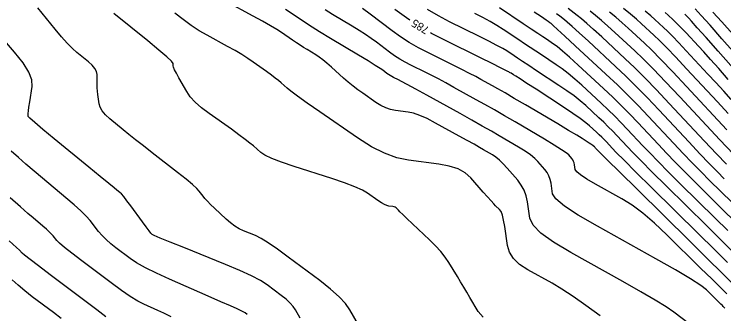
# Model space of a CAD drawing. Extents: x 2082232 to 2083549, y 592624 to 593832.
# Drawn here: x 2082351.1 to 2082413.2, y 593311.1 to 593337.3 of the extents above; entities that cross this region are included whole.
import ezdxf

# ---------------------------------------------------------------- set-up
doc = ezdxf.new("R2010")
doc.units = 0
doc.layers.add('DT_X_Contour_Major', color=7, linetype='Continuous')
doc.layers.add('DT_X_Contour_Minor', color=7, linetype='Continuous')

msp = doc.modelspace()

# ---------------------------------------------------------------- linework, layer by layer
at = {"layer": 'DT_X_Contour_Major'}
for points in [[(2082402.394, 593310.936), (2082401.153, 593311.846), (2082400.038, 593312.622), (2082399.05, 593313.265), (2082398.188, 593313.776), (2082396.059, 593314.959), (2082395.349, 593315.425), (2082394.816, 593315.934), (2082394.462, 593316.487), (2082394.285, 593317.084), (2082394.049, 593318.734), (2082393.955, 593319.291), (2082393.851, 593319.724), (2082393.735, 593320.034), (2082393.608, 593320.22), (2082393.256, 593320.552), (2082393.089, 593320.72), (2082392.853, 593320.974), (2082392.547, 593321.314), (2082392.171, 593321.741), (2082391.077, 593322.994), (2082390.594, 593323.42), (2082389.965, 593323.76), (2082389.192, 593324.014), (2082388.273, 593324.181), (2082385.63, 593324.512), (2082384.608, 593324.727), (2082383.525, 593325.124), (2082382.382, 593325.704), (2082381.177, 593326.466), (2082377.884, 593328.741), (2082376.779, 593329.51), (2082375.933, 593330.11), (2082375.347, 593330.541), (2082375.021, 593330.803), (2082374.497, 593331.276), (2082374.27, 593331.471), (2082373.981, 593331.699), (2082373.632, 593331.961), (2082373.221, 593332.257), (2082372.043, 593333.091), (2082371.572, 593333.411), (2082371.043, 593333.744), (2082370.455, 593334.09), (2082369.808, 593334.451), (2082368.005, 593335.429), (2082367.322, 593335.826), (2082366.627, 593336.282), (2082365.919, 593336.798), (2082365.198, 593337.373)], [(2082385.761, 593336.751), (2082385.464, 593336.943), (2082384.428, 593337.683)], [(2082413.249, 593322.904), (2082412.658, 593323.497), (2082411.95, 593324.226), (2082411.127, 593325.089), (2082410.188, 593326.086), (2082407.53, 593328.927), (2082406.546, 593329.962), (2082405.589, 593330.937), (2082404.657, 593331.852), (2082403.751, 593332.707), (2082401.369, 593334.906), (2082400.568, 593335.643), (2082399.954, 593336.201), (2082399.524, 593336.583), (2082399.28, 593336.787), (2082398.877, 593337.096), (2082398.595, 593337.305)], [(2082413.872, 593329.823), (2082413.209, 593330.554), (2082412.527, 593331.296), (2082411.826, 593332.049), (2082409.933, 593334.073), (2082409.276, 593334.77), (2082408.726, 593335.342), (2082408.283, 593335.79), (2082407.946, 593336.113), (2082407.191, 593336.811), (2082406.835, 593337.123), (2082406.33, 593337.537)], [(2082413.54, 593315.592), (2082412.404, 593316.715), (2082411.001, 593318.099), (2082406.904, 593322.138), (2082405.535, 593323.489), (2082404.504, 593324.512), (2082403.808, 593325.207), (2082403.45, 593325.574), (2082402.942, 593326.117), (2082402.746, 593326.322), (2082402.539, 593326.53), (2082402.321, 593326.742), (2082402.092, 593326.957), (2082401.466, 593327.535), (2082401.148, 593327.799), (2082400.663, 593328.155), (2082400.012, 593328.603), (2082399.195, 593329.145), (2082396.793, 593330.713), (2082395.995, 593331.234), (2082395.402, 593331.619), (2082395.014, 593331.869), (2082394.831, 593331.984), (2082394.615, 593332.111), (2082394.541, 593332.155), (2082394.48, 593332.191), (2082394.431, 593332.218), (2082394.396, 593332.238), (2082394.318, 593332.281), (2082394.146, 593332.367), (2082393.69, 593332.594), (2082392.948, 593332.96), (2082391.92, 593333.466), (2082388.801, 593335.003), (2082387.651, 593335.603), (2082387.554, 593335.659)], [(2082364.873, 593310.851), (2082364.226, 593311.161), (2082363.702, 593311.399), (2082362.467, 593311.938), (2082361.942, 593312.206), (2082361.291, 593312.606), (2082360.515, 593313.136), (2082359.614, 593313.798), (2082357.045, 593315.739), (2082356.186, 593316.395), (2082355.539, 593316.907), (2082355.102, 593317.275), (2082354.875, 593317.499), (2082354.552, 593317.904), (2082354.405, 593318.072), (2082354.207, 593318.269), (2082353.957, 593318.497), (2082353.655, 593318.755), (2082352.782, 593319.484), (2082352.341, 593319.862), (2082351.673, 593320.448), (2082350.777, 593321.242)]]:
    msp.add_lwpolyline(points, dxfattribs=at)
at = {"layer": 'DT_X_Contour_Minor'}
for points in [[(2082410.196, 593310.238), (2082408.842, 593311.252), (2082408.184, 593311.703), (2082407.224, 593312.298), (2082405.962, 593313.036), (2082404.398, 593313.917), (2082399.827, 593316.457), (2082398.317, 593317.358), (2082397.217, 593318.157), (2082396.525, 593318.853), (2082396.243, 593319.446), (2082396.037, 593320.892), (2082395.926, 593321.416), (2082395.746, 593321.905), (2082395.5, 593322.357), (2082395.185, 593322.774), (2082394.256, 593323.838), (2082393.914, 593324.208), (2082393.587, 593324.522), (2082393.274, 593324.779), (2082392.975, 593324.979), (2082392.196, 593325.438), (2082391.844, 593325.642), (2082391.371, 593325.909), (2082390.778, 593326.24), (2082390.065, 593326.635), (2082388.002, 593327.772), (2082387.272, 593328.151), (2082386.63, 593328.438), (2082386.077, 593328.63), (2082385.612, 593328.73), (2082384.489, 593328.87), (2082384.067, 593328.954), (2082383.641, 593329.099), (2082383.213, 593329.305), (2082382.782, 593329.573), (2082381.628, 593330.37), (2082381.199, 593330.677), (2082380.779, 593331), (2082380.365, 593331.339), (2082379.96, 593331.693), (2082378.889, 593332.66), (2082378.502, 593332.999), (2082378.144, 593333.29), (2082377.815, 593333.532), (2082377.515, 593333.727), (2082376.755, 593334.182), (2082376.46, 593334.362), (2082376.149, 593334.56), (2082375.82, 593334.777), (2082375.473, 593335.011), (2082374.525, 593335.662), (2082374.104, 593335.936), (2082373.55, 593336.268), (2082372.865, 593336.659), (2082372.049, 593337.108), (2082369.695, 593338.386)], [(2082381.262, 593310.139), (2082380.507, 593311.462), (2082380.13, 593311.993), (2082379.565, 593312.593), (2082378.813, 593313.263), (2082377.873, 593314.002), (2082375.116, 593316.067), (2082374.162, 593316.764), (2082373.368, 593317.307), (2082372.734, 593317.697), (2082372.26, 593317.932), (2082371.209, 593318.356), (2082370.817, 593318.54), (2082370.43, 593318.772), (2082370.047, 593319.054), (2082369.669, 593319.384), (2082368.666, 593320.331), (2082368.321, 593320.663), (2082368.039, 593320.948), (2082367.82, 593321.188), (2082367.664, 593321.38), (2082367.332, 593321.832), (2082367.12, 593322.061), (2082366.731, 593322.407), (2082366.167, 593322.873), (2082365.426, 593323.456), (2082363.217, 593325.169), (2082362.438, 593325.777), (2082361.755, 593326.313), (2082361.17, 593326.779), (2082360.682, 593327.174), (2082359.51, 593328.133), (2082359.121, 593328.485), (2082358.832, 593328.823), (2082358.644, 593329.148), (2082358.556, 593329.457), (2082358.455, 593330.265), (2082358.422, 593330.561), (2082358.398, 593330.842), (2082358.385, 593331.109), (2082358.381, 593331.362), (2082358.383, 593332.018), (2082358.336, 593332.271), (2082358.196, 593332.539), (2082357.961, 593332.823), (2082357.632, 593333.121), (2082356.629, 593333.936), (2082356.228, 593334.291), (2082355.778, 593334.746), (2082355.279, 593335.301), (2082354.731, 593335.955), (2082353.203, 593337.832)], [(2082392.16, 593310.814), (2082391.728, 593311.306), (2082391.011, 593312.525), (2082390.741, 593312.983), (2082390.467, 593313.442), (2082390.19, 593313.902), (2082389.909, 593314.363), (2082389.157, 593315.594), (2082388.84, 593316.064), (2082388.455, 593316.549), (2082388, 593317.051), (2082387.477, 593317.569), (2082385.989, 593318.972), (2082385.495, 593319.44), (2082385.126, 593319.792), (2082384.883, 593320.028), (2082384.766, 593320.148), (2082384.622, 593320.312), (2082384.559, 593320.368), (2082384.476, 593320.413), (2082384.375, 593320.446), (2082384.254, 593320.468), (2082383.907, 593320.511), (2082383.751, 593320.555), (2082383.541, 593320.654), (2082383.279, 593320.807), (2082382.964, 593321.015), (2082382.054, 593321.644), (2082381.602, 593321.9), (2082380.928, 593322.198), (2082380.032, 593322.536), (2082378.914, 593322.914), (2082375.636, 593323.98), (2082374.531, 593324.356), (2082373.673, 593324.685), (2082373.063, 593324.967), (2082372.701, 593325.202), (2082372.065, 593325.766), (2082371.765, 593326.016), (2082371.344, 593326.341), (2082370.8, 593326.743), (2082370.133, 593327.221), (2082368.194, 593328.596), (2082367.526, 593329.103), (2082366.976, 593329.593), (2082366.544, 593330.066), (2082366.229, 593330.521), (2082365.549, 593331.713), (2082365.326, 593332.114), (2082365.167, 593332.423), (2082365.071, 593332.641), (2082365.04, 593332.767), (2082365.04, 593332.981), (2082364.902, 593333.164), (2082364.486, 593333.552), (2082363.793, 593334.146), (2082362.822, 593334.945), (2082359.863, 593337.35)], [(2082413.31, 593311.606), (2082413.175, 593311.742), (2082413.094, 593311.822), (2082412.953, 593311.963), (2082412.749, 593312.163), (2082412.485, 593312.424), (2082411.7, 593313.198), (2082411.203, 593313.585), (2082410.3, 593314.166), (2082408.992, 593314.94), (2082407.278, 593315.908), (2082402.168, 593318.748), (2082400.485, 593319.723), (2082399.268, 593320.52), (2082398.518, 593321.138), (2082398.235, 593321.577), (2082398.102, 593322.51), (2082398.03, 593322.848), (2082397.914, 593323.163), (2082397.755, 593323.455), (2082397.552, 593323.724), (2082396.952, 593324.411), (2082396.677, 593324.682), (2082396.302, 593324.981), (2082395.825, 593325.309), (2082395.249, 593325.664), (2082393.577, 593326.649), (2082392.892, 593327.048), (2082392.091, 593327.504), (2082391.175, 593328.017), (2082390.144, 593328.589), (2082387.239, 593330.19), (2082386.266, 593330.725), (2082385.527, 593331.129), (2082385.021, 593331.402), (2082384.749, 593331.544), (2082384.333, 593331.748), (2082384.18, 593331.828), (2082384.032, 593331.914), (2082383.889, 593332.007), (2082383.751, 593332.105), (2082383.39, 593332.377), (2082383.155, 593332.535), (2082382.723, 593332.806), (2082382.093, 593333.191), (2082381.266, 593333.688), (2082378.795, 593335.166), (2082377.855, 593335.74), (2082376.888, 593336.352), (2082375.894, 593337.003), (2082374.874, 593337.693)], [(2082413.483, 593312.841), (2082412.949, 593313.369), (2082412.186, 593314.123), (2082411.193, 593315.102), (2082408.24, 593318.013), (2082407.163, 593319.028), (2082406.147, 593319.89), (2082405.193, 593320.599), (2082404.299, 593321.155), (2082401.998, 593322.433), (2082401.24, 593322.873), (2082400.692, 593323.232), (2082400.354, 593323.51), (2082400.227, 593323.708), (2082400.167, 593324.128), (2082400.134, 593324.28), (2082400.082, 593324.422), (2082400.011, 593324.554), (2082399.919, 593324.675), (2082399.649, 593324.984), (2082399.44, 593325.156), (2082399.016, 593325.441), (2082398.377, 593325.839), (2082397.522, 593326.349), (2082394.957, 593327.861), (2082394.023, 593328.407), (2082393.146, 593328.914), (2082392.325, 593329.38), (2082391.561, 593329.805), (2082389.599, 593330.887), (2082388.893, 593331.272), (2082388.248, 593331.617), (2082387.663, 593331.921), (2082387.139, 593332.185), (2082385.823, 593332.833), (2082385.337, 593333.086), (2082384.867, 593333.359), (2082384.414, 593333.652), (2082383.977, 593333.965), (2082382.832, 593334.824), (2082382.376, 593335.154), (2082381.867, 593335.5), (2082381.306, 593335.86), (2082380.691, 593336.236), (2082378.981, 593337.259), (2082378.331, 593337.655)], [(2082413.894, 593313.837), (2082413.037, 593314.685), (2082411.828, 593315.879), (2082410.267, 593317.419), (2082405.634, 593321.985), (2082404.111, 593323.487), (2082403.014, 593324.569), (2082402.345, 593325.231), (2082402.102, 593325.472), (2082402.024, 593325.555), (2082401.994, 593325.586), (2082401.963, 593325.618), (2082401.929, 593325.651), (2082401.894, 593325.684), (2082401.798, 593325.772), (2082401.75, 593325.812), (2082401.676, 593325.867), (2082401.576, 593325.935), (2082401.451, 593326.018), (2082401.083, 593326.258), (2082400.83, 593326.415), (2082400.347, 593326.705), (2082399.633, 593327.129), (2082398.688, 593327.687), (2082395.863, 593329.352), (2082394.888, 593329.924), (2082394.082, 593330.394), (2082393.446, 593330.759), (2082392.978, 593331.022), (2082391.958, 593331.584), (2082391.52, 593331.82), (2082390.969, 593332.105), (2082390.305, 593332.44), (2082389.53, 593332.825), (2082387.312, 593333.918), (2082386.494, 593334.345), (2082385.703, 593334.804), (2082384.939, 593335.297), (2082384.202, 593335.824), (2082382.274, 593337.272), (2082381.597, 593337.774)], [(2082414.043, 593316.499), (2082412.98, 593317.551), (2082411.735, 593318.78), (2082408.173, 593322.291), (2082406.96, 593323.491), (2082405.993, 593324.455), (2082405.272, 593325.183), (2082404.797, 593325.677), (2082403.86, 593326.679), (2082403.498, 593327.058), (2082403.115, 593327.443), (2082402.713, 593327.834), (2082402.289, 593328.231), (2082401.133, 593329.299), (2082400.662, 593329.709), (2082400.115, 593330.14), (2082399.493, 593330.59), (2082398.796, 593331.06), (2082396.835, 593332.34), (2082396.162, 593332.78), (2082395.61, 593333.142), (2082395.182, 593333.424), (2082394.876, 593333.627), (2082394.224, 593334.063), (2082393.889, 593334.266), (2082393.373, 593334.548), (2082392.675, 593334.907), (2082391.797, 593335.346), (2082389.213, 593336.619), (2082388.251, 593337.122), (2082387.303, 593337.678)], [(2082413.556, 593318.387), (2082412.47, 593319.46), (2082409.442, 593322.444), (2082408.384, 593323.492), (2082407.482, 593324.397), (2082406.736, 593325.16), (2082406.145, 593325.779), (2082404.777, 593327.241), (2082404.249, 593327.794), (2082403.692, 593328.355), (2082403.104, 593328.926), (2082402.487, 593329.505), (2082400.8, 593331.062), (2082400.186, 593331.613), (2082399.609, 593332.097), (2082399.068, 593332.515), (2082398.563, 593332.865), (2082397.267, 593333.712), (2082396.777, 593334.033), (2082396.282, 593334.359), (2082395.78, 593334.692), (2082395.272, 593335.031), (2082393.909, 593335.943), (2082393.372, 593336.287), (2082392.783, 593336.633), (2082392.141, 593336.983), (2082391.447, 593337.336)], [(2082414.133, 593319.223), (2082413.204, 593320.14), (2082410.711, 593322.598), (2082409.809, 593323.494), (2082408.972, 593324.34), (2082408.2, 593325.136), (2082407.493, 593325.882), (2082405.695, 593327.803), (2082405.001, 593328.529), (2082404.268, 593329.267), (2082403.496, 593330.017), (2082402.684, 593330.779), (2082400.468, 593332.826), (2082399.711, 593333.517), (2082399.102, 593334.055), (2082398.642, 593334.44), (2082398.331, 593334.671), (2082397.698, 593335.084), (2082397.393, 593335.285), (2082396.953, 593335.577), (2082396.378, 593335.96), (2082395.668, 593336.435), (2082393.594, 593337.823)], [(2082413.938, 593320.82), (2082411.98, 593322.751), (2082411.233, 593323.496), (2082410.461, 593324.283), (2082409.663, 593325.112), (2082408.841, 593325.984), (2082406.613, 593328.365), (2082405.755, 593329.263), (2082404.852, 593330.173), (2082403.904, 593331.094), (2082402.911, 593332.026), (2082400.204, 593334.526), (2082399.315, 593335.347), (2082398.678, 593335.934), (2082398.293, 593336.289), (2082398.161, 593336.411), (2082398.143, 593336.424), (2082398.13, 593336.434), (2082398.103, 593336.454), (2082398.063, 593336.483), (2082398.01, 593336.521), (2082397.85, 593336.637), (2082397.675, 593336.757), (2082397.27, 593337.03), (2082396.634, 593337.457)], [(2082413.44, 593324.168), (2082412.591, 593325.065), (2082411.536, 593326.189), (2082408.448, 593329.489), (2082407.338, 593330.661), (2082406.325, 593331.701), (2082405.409, 593332.61), (2082404.59, 593333.388), (2082402.533, 593335.287), (2082401.822, 593335.939), (2082401.229, 593336.469), (2082400.755, 593336.877), (2082400.4, 593337.164), (2082399.611, 593337.767)], [(2082414.055, 593325.041), (2082412.884, 593326.291), (2082409.366, 593330.051), (2082408.13, 593331.359), (2082407.062, 593332.465), (2082406.162, 593333.369), (2082405.429, 593334.069), (2082403.698, 593335.668), (2082403.075, 593336.235), (2082402.504, 593336.736), (2082401.986, 593337.171), (2082401.519, 593337.54)], [(2082413.493, 593327.183), (2082409.967, 593330.951), (2082408.744, 593332.248), (2082407.72, 593333.314), (2082406.894, 593334.148), (2082406.268, 593334.751), (2082404.862, 593336.049), (2082404.328, 593336.531), (2082403.779, 593337.003), (2082403.216, 593337.465)], [(2082413.594, 593328.615), (2082412.659, 593329.616), (2082409.95, 593332.512), (2082409.01, 593333.509), (2082408.223, 593334.328), (2082407.589, 593334.969), (2082407.107, 593335.432), (2082406.027, 593336.43), (2082405.581, 593336.827), (2082405.055, 593337.27), (2082404.447, 593337.758)], [(2082413.613, 593331.581), (2082412.77, 593332.526), (2082412.052, 593333.325), (2082411.46, 593333.977), (2082410.993, 593334.482), (2082409.916, 593335.634), (2082409.542, 593336.03), (2082409.229, 593336.356), (2082408.977, 593336.611), (2082408.785, 593336.795), (2082408.356, 593337.191), (2082408.088, 593337.419)], [(2082416.208, 593331.586), (2082413.058, 593335.128), (2082412.011, 593336.304), (2082411.231, 593337.174), (2082410.718, 593337.738)], [(2082413.994, 593335.537), (2082413.034, 593336.612), (2082412.268, 593337.454)], [(2082415.851, 593330.526), (2082412.711, 593334.057), (2082411.668, 593335.229), (2082410.895, 593336.096), (2082410.393, 593336.658), (2082410.16, 593336.916), (2082409.898, 593337.195), (2082409.808, 593337.291)], [(2082376.164, 593310.716), (2082375.739, 593311.46), (2082375.542, 593311.747), (2082375.27, 593312.051), (2082374.921, 593312.372), (2082374.497, 593312.709), (2082373.264, 593313.632), (2082372.689, 593314.004), (2082371.889, 593314.426), (2082370.862, 593314.9), (2082369.61, 593315.425), (2082365.97, 593316.892), (2082364.774, 593317.376), (2082363.913, 593317.727), (2082363.39, 593317.944), (2082363.202, 593318.029), (2082363.151, 593318.078), (2082363.086, 593318.158), (2082362.932, 593318.363), (2082362.687, 593318.693), (2082362.353, 593319.147), (2082361.34, 593320.525), (2082360.996, 593320.987), (2082360.721, 593321.339), (2082360.517, 593321.58), (2082360.382, 593321.712), (2082360.118, 593321.918), (2082359.89, 593322.101), (2082359.404, 593322.496), (2082358.66, 593323.103), (2082357.658, 593323.922), (2082354.643, 593326.39), (2082353.653, 593327.206), (2082352.944, 593327.805), (2082352.516, 593328.186), (2082352.368, 593328.35), (2082352.35, 593328.495), (2082352.354, 593328.606), (2082352.381, 593328.831), (2082352.429, 593329.168), (2082352.499, 593329.619), (2082352.717, 593330.971), (2082352.681, 593331.538), (2082352.411, 593332.223), (2082351.907, 593333.028), (2082351.168, 593333.953), (2082348.885, 593336.576)], [(2082371.529, 593311.06), (2082371.335, 593311.189), (2082370.927, 593311.399), (2082370.635, 593311.536), (2082370.066, 593311.792), (2082369.221, 593312.166), (2082368.099, 593312.657), (2082364.737, 593314.126), (2082363.575, 593314.652), (2082362.611, 593315.129), (2082361.846, 593315.556), (2082361.278, 593315.935), (2082360.029, 593316.878), (2082359.584, 593317.233), (2082359.185, 593317.587), (2082358.832, 593317.943), (2082358.525, 593318.299), (2082357.768, 593319.249), (2082357.423, 593319.64), (2082356.958, 593320.103), (2082356.372, 593320.637), (2082355.665, 593321.243), (2082353.619, 593322.951), (2082352.873, 593323.579), (2082352.168, 593324.181), (2082351.504, 593324.758), (2082350.882, 593325.309)], [(2082359.14, 593310.855), (2082358.354, 593311.462), (2082357.329, 593312.236), (2082354.278, 593314.524), (2082353.266, 593315.286), (2082352.52, 593315.855), (2082352.038, 593316.232), (2082351.821, 593316.417), (2082351.596, 593316.653), (2082351.332, 593316.903), (2082350.71, 593317.477)], [(2082355.248, 593310.687), (2082354.573, 593311.209), (2082352.719, 593312.599), (2082352.059, 593313.11), (2082351.469, 593313.599), (2082350.949, 593314.066)]]:
    msp.add_lwpolyline(points, dxfattribs=at)

# ---------------------------------------------------------------- texts
at = {"layer": 'DT_X_Contour_Major'}
msp.add_text('785', height=0.7, rotation=148.65277, dxfattribs=at).set_placement((2082387.503, 593336.074))

doc.saveas('drawing.dxf')
